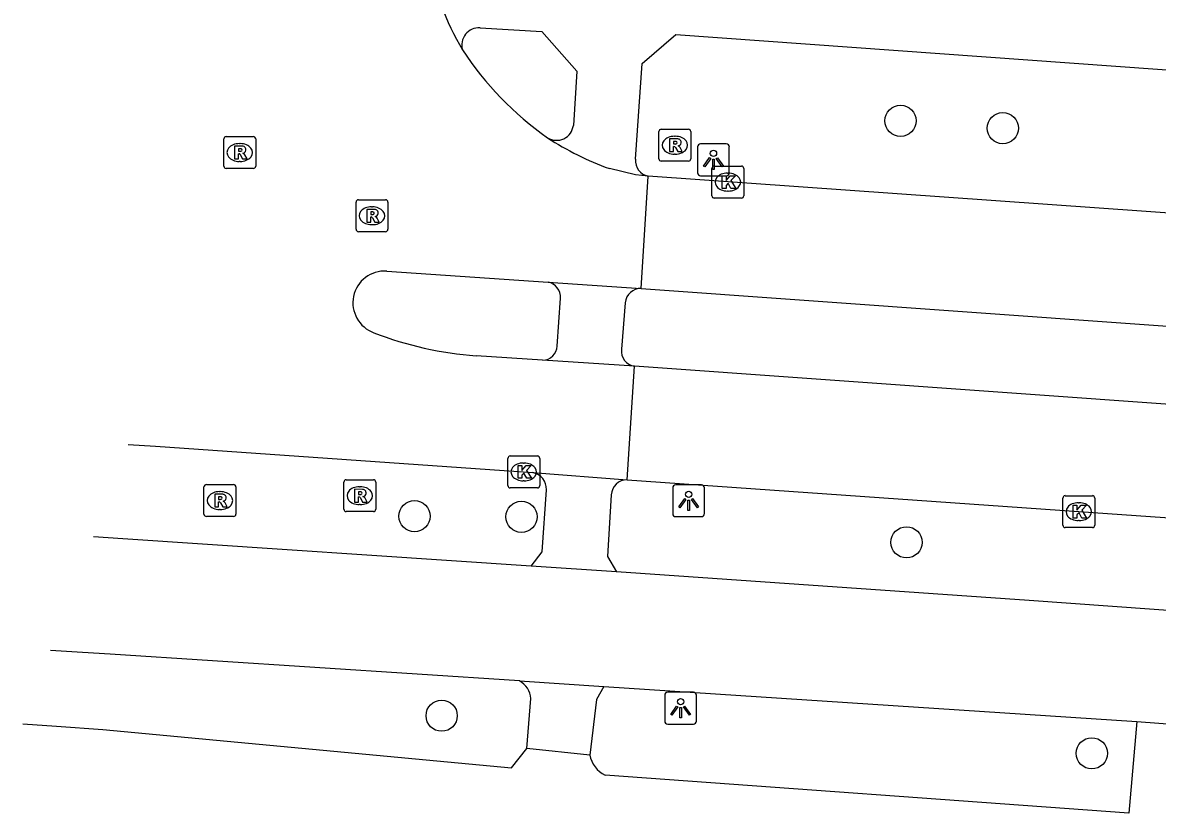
# Model space of a CAD drawing. Extents: x 155888 to 156864, y 383882 to 384671.
# Drawn here: x 155888.01 to 155923.61, y 383985.03 to 384009.82 of the extents above; entities that cross this region are included whole.
import ezdxf

# ---------------------------------------------------------------- set-up
doc = ezdxf.new("R2010")
doc.units = 0
for name, color, linetype in [('IMGEO_Boom', 7, 'Continuous'), ('IMGEO_Fietspad_gesloten', 7, 'Continuous'), ('IMGEO_Kolk', 7, 'Continuous'), ('IMGEO_Lichtpunt', 7, 'Continuous'), ('IMGEO_Rijbaan_lokaal_gesloten', 7, 'Continuous'), ('IMGEO_Rioolput', 7, 'Continuous'), ('IMGEO_Voetpad_gesloten', 7, 'Continuous'), ('IMGEO_Voetpad_open', 7, 'Continuous')]:
    doc.layers.add(name, color=color, linetype=linetype)

msp = doc.modelspace()

# ---------------------------------------------------------------- linework, layer by layer
at = {"layer": 'IMGEO_Boom'}
for centre in [(155915.551, 384006.742), (155918.758, 384006.511), (155900.305, 383994.347), (155903.659, 383994.328), (155915.74, 383993.527), (155901.157, 383988.092), (155921.549, 383986.913)]:
    msp.add_circle(centre, 0.489, dxfattribs=at)
at = {"layer": 'IMGEO_Fietspad_gesloten'}
for points in [[(155903.966, 383992.776), (155891.152, 383993.64), (155890.232, 383993.702)], [(155906.644, 383992.599), (155903.966, 383992.776)], [(155976.521, 383987.628), (155968.087, 383988.212), (155919.582, 383991.709), (155906.644, 383992.599)], [(155903.597, 383989.182), (155890.756, 383990.023), (155889.893, 383990.079), (155888.884, 383990.14)], [(155903.597, 383989.182), (155906.24, 383989.01)], [(155906.24, 383989.01), (155922.967, 383987.915)], [(155922.967, 383987.915), (155940.885, 383986.556)]]:
    msp.add_lwpolyline(points, dxfattribs=at)
at = {"layer": 'IMGEO_Kolk'}
for p, q in [((155909.709, 384005.321), (155910.561, 384005.321)), ((155909.634, 384004.395), (155909.634, 384005.247)), ((155910.122, 384005.101), (155910.147, 384005.101)), ((155910.635, 384005.247), (155910.635, 384004.395)), ((155910.561, 384004.321), (155909.709, 384004.321)), ((155910.145, 384004.541), (155910.12, 384004.541)), ((155903.231, 383995.308), (155903.231, 383996.16)), ((155903.306, 383996.234), (155904.158, 383996.234)), ((155903.719, 383996.014), (155903.744, 383996.014)), ((155904.232, 383996.16), (155904.232, 383995.308)), ((155903.742, 383995.454), (155903.717, 383995.454)), ((155904.158, 383995.234), (155903.306, 383995.234)), ((155920.717, 383994.99), (155921.569, 383994.99)), ((155920.642, 383994.064), (155920.642, 383994.916)), ((155921.13, 383994.77), (155921.155, 383994.77)), ((155921.643, 383994.916), (155921.643, 383994.064)), ((155921.569, 383993.99), (155920.717, 383993.99)), ((155921.153, 383994.21), (155921.128, 383994.21))]:
    msp.add_line(p, q, dxfattribs=at)
for points in [[(155909.709, 384005.321), (155910.561, 384005.321)], [(155909.634, 384004.395), (155909.634, 384005.247)], [(155909.955, 384005.021), (155910.078, 384005.021), (155910.078, 384004.87), (155910.208, 384005.021), (155910.372, 384005.021), (155910.226, 384004.87), (155910.379, 384004.621), (155910.227, 384004.621), (155910.142, 384004.785), (155910.078, 384004.718), (155910.078, 384004.621), (155909.955, 384004.621), (155909.955, 384005.021)], [(155910.635, 384005.247), (155910.635, 384004.395)], [(155910.561, 384004.321), (155909.709, 384004.321)], [(155903.231, 383995.308), (155903.231, 383996.16)], [(155903.306, 383996.234), (155904.158, 383996.234)], [(155904.232, 383996.16), (155904.232, 383995.308)], [(155903.552, 383995.934), (155903.675, 383995.934), (155903.675, 383995.783), (155903.805, 383995.934), (155903.969, 383995.934), (155903.823, 383995.783), (155903.976, 383995.534), (155903.824, 383995.534), (155903.739, 383995.698), (155903.675, 383995.631), (155903.675, 383995.534), (155903.552, 383995.534), (155903.552, 383995.934)], [(155904.158, 383995.234), (155903.306, 383995.234)], [(155920.717, 383994.99), (155921.569, 383994.99)], [(155920.642, 383994.064), (155920.642, 383994.916)], [(155920.963, 383994.69), (155921.086, 383994.69), (155921.086, 383994.539), (155921.216, 383994.69), (155921.38, 383994.69), (155921.234, 383994.539), (155921.387, 383994.29), (155921.235, 383994.29), (155921.15, 383994.454), (155921.086, 383994.387), (155921.086, 383994.29), (155920.963, 383994.29), (155920.963, 383994.69)], [(155921.643, 383994.916), (155921.643, 383994.064)], [(155921.569, 383993.99), (155920.717, 383993.99)]]:
    msp.add_lwpolyline(points, dxfattribs=at)
for centre, start, end in [((155909.711, 384005.245), 91.552, 178.448), ((155909.711, 384005.245), 91.552, 178.448), ((155910.559, 384005.245), 1.552, 88.448), ((155910.559, 384005.245), 1.552, 88.448), ((155909.711, 384004.397), 181.552, 268.448), ((155909.711, 384004.397), 181.552, 268.448), ((155910.559, 384004.397), 271.552, 358.448), ((155910.559, 384004.397), 271.552, 358.448), ((155903.308, 383996.158), 91.552, 178.448), ((155903.308, 383996.158), 91.552, 178.448), ((155904.156, 383996.158), 1.552, 88.448), ((155904.156, 383996.158), 1.552, 88.448), ((155903.308, 383995.31), 181.552, 268.448), ((155903.308, 383995.31), 181.552, 268.448), ((155904.156, 383995.31), 271.552, 358.448), ((155904.156, 383995.31), 271.552, 358.448), ((155920.719, 383994.914), 91.552, 178.448), ((155920.719, 383994.914), 91.552, 178.448), ((155921.567, 383994.914), 1.552, 88.448), ((155921.567, 383994.914), 1.552, 88.448), ((155920.719, 383994.066), 181.552, 268.448), ((155920.719, 383994.066), 181.552, 268.448), ((155921.567, 383994.066), 271.552, 358.448), ((155921.567, 383994.066), 271.552, 358.448)]:
    msp.add_arc(centre, 0.0765, start, end, dxfattribs=at)
for centre, major_axis, ratio, start_param, end_param in [((155910.121, 384004.821), (-0.387, 0.002), 0.722429, 4.712389, 7.853982), ((155910.146, 384004.821), (-0.39, 0.002), 0.717154, 1.570796, 4.712389), ((155903.718, 383995.734), (-0.387, 0.002), 0.722429, 4.712389, 7.853982), ((155903.743, 383995.734), (-0.39, 0.002), 0.717154, 1.570796, 4.712389), ((155921.129, 383994.49), (-0.387, 0.002), 0.722429, 4.712389, 7.853982), ((155921.154, 383994.49), (-0.39, 0.002), 0.717154, 1.570796, 4.712389)]:
    msp.add_ellipse(centre, major_axis=major_axis, ratio=ratio, start_param=start_param, end_param=end_param, dxfattribs=at)
at = {"layer": 'IMGEO_Lichtpunt'}
for p, q in [((155910.086, 384006.018), (155909.278, 384006.018)), ((155910.086, 384006.018), (155909.278, 384006.018)), ((155909.184, 384005.923), (155909.184, 384005.116)), ((155909.184, 384005.923), (155909.184, 384005.116)), ((155910.18, 384005.116), (155910.18, 384005.923)), ((155910.18, 384005.116), (155910.18, 384005.923)), ((155909.278, 384005.022), (155910.086, 384005.022)), ((155909.278, 384005.022), (155910.086, 384005.022)), ((155909.308, 383995.33), (155908.5, 383995.33)), ((155909.308, 383995.33), (155908.5, 383995.33)), ((155908.406, 383995.235), (155908.406, 383994.428)), ((155908.406, 383995.235), (155908.406, 383994.428)), ((155909.402, 383994.428), (155909.402, 383995.235)), ((155909.402, 383994.428), (155909.402, 383995.235)), ((155908.5, 383994.334), (155909.308, 383994.334)), ((155908.5, 383994.334), (155909.308, 383994.334)), ((155908.154, 383988.732), (155908.154, 383987.925)), ((155908.154, 383988.732), (155908.154, 383987.925)), ((155909.056, 383988.827), (155908.248, 383988.827)), ((155909.056, 383988.827), (155908.248, 383988.827)), ((155909.15, 383987.925), (155909.15, 383988.732)), ((155909.15, 383987.925), (155909.15, 383988.732)), ((155908.248, 383987.831), (155909.056, 383987.831)), ((155908.248, 383987.831), (155909.056, 383987.831))]:
    msp.add_line(p, q, dxfattribs=at)
for points in [[(155909.558, 384005.587), (155909.597, 384005.559), (155909.409, 384005.297), (155909.371, 384005.324), (155909.558, 384005.587)], [(155909.66, 384005.539), (155909.707, 384005.539), (155909.707, 384005.217), (155909.66, 384005.217), (155909.66, 384005.539)], [(155909.77, 384005.559), (155909.808, 384005.586), (155909.995, 384005.324), (155909.956, 384005.296), (155909.77, 384005.559)], [(155908.78, 383994.899), (155908.819, 383994.871), (155908.631, 383994.609), (155908.593, 383994.636), (155908.78, 383994.899)], [(155908.882, 383994.851), (155908.929, 383994.851), (155908.929, 383994.529), (155908.882, 383994.529), (155908.882, 383994.851)], [(155908.992, 383994.871), (155909.03, 383994.898), (155909.217, 383994.636), (155909.178, 383994.608), (155908.992, 383994.871)], [(155908.528, 383988.396), (155908.567, 383988.368), (155908.379, 383988.106), (155908.341, 383988.133), (155908.528, 383988.396)], [(155908.63, 383988.348), (155908.677, 383988.348), (155908.677, 383988.026), (155908.63, 383988.026), (155908.63, 383988.348)], [(155908.74, 383988.368), (155908.778, 383988.395), (155908.965, 383988.133), (155908.926, 383988.105), (155908.74, 383988.368)]]:
    msp.add_lwpolyline(points, dxfattribs=at)
for centre in [(155909.683, 384005.721), (155908.905, 383995.033), (155908.653, 383988.53)]:
    msp.add_circle(centre, 0.0994, dxfattribs=at)
for centre, start, end in [((155909.278, 384005.923), 90, 180), ((155909.278, 384005.923), 90, 180), ((155910.086, 384005.923), 0, 90), ((155910.086, 384005.923), 0, 90), ((155909.278, 384005.116), 180, 270), ((155909.278, 384005.116), 180, 270), ((155910.086, 384005.116), 270, 0), ((155910.086, 384005.116), 270, 360), ((155908.5, 383995.235), 90, 180), ((155908.5, 383995.235), 90, 180), ((155909.308, 383995.235), 0, 90), ((155909.308, 383995.235), 0, 90), ((155908.5, 383994.428), 180, 270), ((155908.5, 383994.428), 180, 270), ((155909.308, 383994.428), 270, 0), ((155909.308, 383994.428), 270, 360), ((155908.248, 383988.732), 90, 180), ((155908.248, 383988.732), 90, 180), ((155909.056, 383988.732), 0, 90), ((155909.056, 383988.732), 0, 90), ((155908.248, 383987.925), 180, 270), ((155908.248, 383987.925), 180, 270), ((155909.056, 383987.925), 270, 0), ((155909.056, 383987.925), 270, 360)]:
    msp.add_arc(centre, 0.0946, start, end, dxfattribs=at)
at = {"layer": 'IMGEO_Rijbaan_lokaal_gesloten'}
for points in [[(155907.635, 384005.008), (155907.234, 384005.051), (155906.418, 384005.242)], [(155907.415, 384001.489), (155907.635, 384005.008)], [(155969.229, 384001.128), (155965.204, 384001.136), (155959.209, 384001.347), (155907.635, 384005.008)], [(155899.432, 384002.029), (155904.493, 384001.682)], [(155904.493, 384001.682), (155907.415, 384001.489)], [(155907.415, 384001.489), (155928.159, 384000), (155977.146, 383996.601)], [(155904.323, 383999.239), (155902.239, 383999.374)], [(155907.21, 383999.047), (155904.323, 383999.239)], [(155906.98, 383995.491), (155907.21, 383999.047)], [(155976.91, 383994.065), (155907.21, 383999.047)], [(155891.328, 383996.597), (155892.177, 383996.538), (155904.012, 383995.714)], [(155904.012, 383995.714), (155906.98, 383995.491)], [(155906.98, 383995.491), (155921.143, 383994.492), (155945.563, 383992.793), (155969.963, 383991.058), (155973.101, 383990.752), (155974.199, 383990.597), (155976.242, 383990.317)]]:
    msp.add_lwpolyline(points, dxfattribs=at)
for centre, radius, start, end in [((155909.986, 384013.746), 9.473, 191.6126, 210.3101), ((155910.297, 384014.527), 10.149, 213.2318, 235.0145), ((155909.634, 384014.1), 9.424, 236.8267, 250.0432), ((155899.368, 384001.036), 0.995, 86.2899, 250.2351), ((155903.035, 384010.356), 11.011, 248.6763, 265.8542)]:
    msp.add_arc(centre, radius, start, end, dxfattribs=at)
at = {"layer": 'IMGEO_Rioolput'}
for p, q in [((155907.971, 384005.551), (155907.971, 384006.403)), ((155908.046, 384006.477), (155908.898, 384006.477)), ((155908.972, 384006.403), (155908.972, 384005.551)), ((155894.322, 384005.322), (155894.322, 384006.174)), ((155894.397, 384006.248), (155895.249, 384006.248)), ((155894.81, 384006.028), (155894.835, 384006.028)), ((155895.323, 384006.174), (155895.323, 384005.322)), ((155908.459, 384006.257), (155908.484, 384006.257)), ((155908.482, 384005.697), (155908.457, 384005.697)), ((155894.833, 384005.468), (155894.808, 384005.468)), ((155908.898, 384005.477), (155908.046, 384005.477)), ((155895.249, 384005.248), (155894.397, 384005.248)), ((155898.546, 384004.266), (155899.398, 384004.266)), ((155898.471, 384003.34), (155898.471, 384004.192)), ((155898.959, 384004.046), (155898.984, 384004.046)), ((155899.472, 384004.192), (155899.472, 384003.34)), ((155898.982, 384003.486), (155898.957, 384003.486)), ((155899.398, 384003.266), (155898.546, 384003.266)), ((155893.775, 383995.337), (155894.627, 383995.337)), ((155898.088, 383994.564), (155898.088, 383995.416)), ((155898.163, 383995.49), (155899.015, 383995.49)), ((155899.089, 383995.416), (155899.089, 383994.564)), ((155893.7, 383994.411), (155893.7, 383995.263)), ((155894.188, 383995.117), (155894.213, 383995.117)), ((155894.701, 383995.263), (155894.701, 383994.411)), ((155898.576, 383995.27), (155898.601, 383995.27)), ((155898.599, 383994.71), (155898.574, 383994.71)), ((155894.627, 383994.337), (155893.775, 383994.337)), ((155894.211, 383994.557), (155894.186, 383994.557)), ((155899.015, 383994.49), (155898.163, 383994.49))]:
    msp.add_line(p, q, dxfattribs=at)
for points in [[(155907.971, 384005.551), (155907.971, 384006.403)], [(155908.046, 384006.477), (155908.898, 384006.477)], [(155908.972, 384006.403), (155908.972, 384005.551)], [(155894.322, 384005.322), (155894.322, 384006.174)], [(155894.397, 384006.248), (155895.249, 384006.248)], [(155895.323, 384006.174), (155895.323, 384005.322)], [(155908.56, 384006.175), (155908.308, 384006.177), (155908.308, 384005.777)], [(155908.486, 384006.096), (155908.432, 384006.096), (155908.432, 384006.015)], [(155908.432, 384006.015), (155908.484, 384006.015)], [(155894.911, 384005.946), (155894.659, 384005.948), (155894.659, 384005.548)], [(155894.659, 384005.548), (155894.783, 384005.548), (155894.783, 384005.71), (155894.794, 384005.71)], [(155894.837, 384005.867), (155894.783, 384005.867), (155894.783, 384005.786)], [(155894.783, 384005.786), (155894.835, 384005.786)], [(155894.841, 384005.681), (155894.912, 384005.548), (155895.052, 384005.548), (155894.987, 384005.674)], [(155908.308, 384005.777), (155908.432, 384005.777), (155908.432, 384005.939), (155908.443, 384005.939)], [(155908.49, 384005.91), (155908.561, 384005.777), (155908.701, 384005.777), (155908.636, 384005.903)], [(155908.898, 384005.477), (155908.046, 384005.477)], [(155895.249, 384005.248), (155894.397, 384005.248)], [(155898.546, 384004.266), (155899.398, 384004.266)], [(155898.471, 384003.34), (155898.471, 384004.192)], [(155899.06, 384003.964), (155898.808, 384003.966), (155898.808, 384003.566)], [(155898.986, 384003.885), (155898.932, 384003.885), (155898.932, 384003.804)], [(155899.472, 384004.192), (155899.472, 384003.34)], [(155898.808, 384003.566), (155898.932, 384003.566), (155898.932, 384003.728), (155898.943, 384003.728)], [(155898.932, 384003.804), (155898.984, 384003.804)], [(155898.99, 384003.699), (155899.061, 384003.566), (155899.201, 384003.566), (155899.136, 384003.692)], [(155899.398, 384003.266), (155898.546, 384003.266)], [(155893.775, 383995.337), (155894.627, 383995.337)], [(155898.088, 383994.564), (155898.088, 383995.416)], [(155898.163, 383995.49), (155899.015, 383995.49)], [(155899.089, 383995.416), (155899.089, 383994.564)], [(155893.7, 383994.411), (155893.7, 383995.263)], [(155894.289, 383995.035), (155894.037, 383995.037), (155894.037, 383994.637)], [(155894.215, 383994.956), (155894.161, 383994.956), (155894.161, 383994.875)], [(155894.701, 383995.263), (155894.701, 383994.411)], [(155898.677, 383995.188), (155898.425, 383995.19), (155898.425, 383994.79)], [(155898.425, 383994.79), (155898.549, 383994.79), (155898.549, 383994.952), (155898.56, 383994.952)], [(155898.603, 383995.109), (155898.549, 383995.109), (155898.549, 383995.028)], [(155898.549, 383995.028), (155898.601, 383995.028)], [(155894.037, 383994.637), (155894.161, 383994.637), (155894.161, 383994.799), (155894.172, 383994.799)], [(155894.161, 383994.875), (155894.213, 383994.875)], [(155894.219, 383994.77), (155894.29, 383994.637), (155894.43, 383994.637), (155894.365, 383994.763)], [(155898.607, 383994.923), (155898.678, 383994.79), (155898.818, 383994.79), (155898.753, 383994.916)], [(155894.627, 383994.337), (155893.775, 383994.337)], [(155899.015, 383994.49), (155898.163, 383994.49)]]:
    msp.add_lwpolyline(points, dxfattribs=at)
for centre, radius, start, end in [((155908.048, 384006.401), 0.0765, 91.552, 178.448), ((155908.048, 384006.401), 0.0765, 91.552, 178.448), ((155908.896, 384006.401), 0.0765, 1.552, 88.448), ((155908.896, 384006.401), 0.0765, 1.552, 88.448), ((155894.399, 384006.172), 0.0765, 91.552, 178.448), ((155894.399, 384006.172), 0.0765, 91.552, 178.448), ((155895.247, 384006.172), 0.0765, 1.552, 88.448), ((155895.247, 384006.172), 0.0765, 1.552, 88.448), ((155908.468, 384006.204), 0.19, 274.7715, 282.9687), ((155908.492, 384006), 0.0964, 77.0061, 93.1865), ((155908.506, 384006.057), 0.0378, 276.6634, 79.6772), ((155908.559, 384006.065), 0.109, 350.3612, 89.416), ((155908.557, 384006.065), 0.112, 277.5842, 350.9817), ((155894.793, 384005.657), 0.0533, 26.0293, 88.6989), ((155894.819, 384005.975), 0.19, 274.7715, 282.9687), ((155894.843, 384005.771), 0.0964, 77.0061, 93.1865), ((155894.857, 384005.828), 0.0378, 276.6634, 79.6772), ((155894.91, 384005.836), 0.109, 350.3612, 89.416), ((155894.908, 384005.836), 0.112, 277.5842, 350.9817), ((155894.892, 384005.621), 0.108, 29.5134, 73.7905), ((155908.442, 384005.886), 0.0533, 26.0293, 88.6989), ((155908.541, 384005.85), 0.108, 29.5134, 73.7905), ((155894.399, 384005.324), 0.0765, 181.552, 268.448), ((155894.399, 384005.324), 0.0765, 181.552, 268.448), ((155895.247, 384005.324), 0.0765, 271.552, 358.448), ((155895.247, 384005.324), 0.0765, 271.552, 358.448), ((155908.048, 384005.553), 0.0765, 181.552, 268.448), ((155908.048, 384005.553), 0.0765, 181.552, 268.448), ((155908.896, 384005.553), 0.0765, 271.552, 358.448), ((155908.896, 384005.553), 0.0765, 271.552, 358.448), ((155898.548, 384004.19), 0.0765, 91.552, 178.448), ((155898.548, 384004.19), 0.0765, 91.552, 178.448), ((155899.396, 384004.19), 0.0765, 1.552, 88.448), ((155899.396, 384004.19), 0.0765, 1.552, 88.448), ((155898.992, 384003.789), 0.0964, 77.0061, 93.1865), ((155899.006, 384003.846), 0.0378, 276.6634, 79.6772), ((155899.059, 384003.854), 0.109, 350.3612, 89.416), ((155898.942, 384003.675), 0.0533, 26.0293, 88.6989), ((155898.968, 384003.993), 0.19, 274.7715, 282.9687), ((155899.057, 384003.854), 0.112, 277.5842, 350.9817), ((155899.041, 384003.639), 0.108, 29.5134, 73.7905), ((155898.548, 384003.342), 0.0765, 181.552, 268.448), ((155898.548, 384003.342), 0.0765, 181.552, 268.448), ((155899.396, 384003.342), 0.0765, 271.552, 358.448), ((155899.396, 384003.342), 0.0765, 271.552, 358.448), ((155893.777, 383995.261), 0.0765, 91.552, 178.448), ((155893.777, 383995.261), 0.0765, 91.552, 178.448), ((155894.625, 383995.261), 0.0765, 1.552, 88.448), ((155894.625, 383995.261), 0.0765, 1.552, 88.448), ((155898.165, 383995.414), 0.0765, 91.552, 178.448), ((155898.165, 383995.414), 0.0765, 91.552, 178.448), ((155899.013, 383995.414), 0.0765, 1.552, 88.448), ((155899.013, 383995.414), 0.0765, 1.552, 88.448), ((155894.221, 383994.86), 0.0964, 77.0061, 93.1865), ((155894.235, 383994.917), 0.0378, 276.6634, 79.6772), ((155894.288, 383994.925), 0.109, 350.3612, 89.416), ((155898.559, 383994.899), 0.0533, 26.0293, 88.6989), ((155898.585, 383995.217), 0.19, 274.7715, 282.9687), ((155898.609, 383995.013), 0.0964, 77.0061, 93.1865), ((155898.623, 383995.07), 0.0378, 276.6634, 79.6772), ((155898.676, 383995.078), 0.109, 350.3612, 89.416), ((155898.674, 383995.078), 0.112, 277.5842, 350.9817), ((155898.658, 383994.863), 0.108, 29.5134, 73.7905), ((155894.171, 383994.746), 0.0533, 26.0293, 88.6989), ((155894.197, 383995.064), 0.19, 274.7715, 282.9687), ((155894.286, 383994.925), 0.112, 277.5842, 350.9817), ((155894.27, 383994.71), 0.108, 29.5134, 73.7905), ((155893.777, 383994.413), 0.0765, 181.552, 268.448), ((155893.777, 383994.413), 0.0765, 181.552, 268.448), ((155894.625, 383994.413), 0.0765, 271.552, 358.448), ((155894.625, 383994.413), 0.0765, 271.552, 358.448), ((155898.165, 383994.566), 0.0765, 181.552, 268.448), ((155898.165, 383994.566), 0.0765, 181.552, 268.448), ((155899.013, 383994.566), 0.0765, 271.552, 358.448), ((155899.013, 383994.566), 0.0765, 271.552, 358.448)]:
    msp.add_arc(centre, radius, start, end, dxfattribs=at)
for centre, major_axis, ratio, start_param, end_param in [((155894.809, 384005.748), (-0.387, 0.002), 0.722429, 4.712389, 7.853982), ((155894.834, 384005.748), (-0.39, 0.002), 0.717154, 1.570796, 4.712389), ((155908.458, 384005.977), (-0.387, 0.002), 0.722429, 4.712389, 7.853982), ((155908.483, 384005.977), (-0.39, 0.002), 0.717154, 1.570796, 4.712389), ((155898.958, 384003.766), (-0.387, 0.002), 0.722429, 4.712389, 7.853982), ((155898.983, 384003.766), (-0.39, 0.002), 0.717154, 1.570796, 4.712389), ((155894.187, 383994.837), (-0.387, 0.002), 0.722429, 4.712389, 7.853982), ((155894.212, 383994.837), (-0.39, 0.002), 0.717154, 1.570796, 4.712389), ((155898.575, 383994.99), (-0.387, 0.002), 0.722429, 4.712389, 7.853982), ((155898.6, 383994.99), (-0.39, 0.002), 0.717154, 1.570796, 4.712389)]:
    msp.add_ellipse(centre, major_axis=major_axis, ratio=ratio, start_param=start_param, end_param=end_param, dxfattribs=at)
at = {"layer": 'IMGEO_Voetpad_gesloten'}
for points in [[(155888.014, 383987.841), (155889.074, 383987.763), (155890.529, 383987.655), (155903.35, 383986.46), (155903.828, 383987.069)], [(155922.967, 383987.915), (155922.716, 383985.033), (155906.284, 383986.228)], [(155905.805, 383986.859), (155903.828, 383987.069)]]:
    msp.add_lwpolyline(points, dxfattribs=at)
msp.add_arc((155906.686, 383987.031), 0.898, 191.0236, 243.3815, dxfattribs=at)
at = {"layer": 'IMGEO_Voetpad_open'}
for points in [[(155902.362, 384009.657), (155904.304, 384009.538), (155905.394, 384008.296), (155905.287, 384006.599)], [(155907.236, 384005.535), (155907.441, 384008.541), (155908.497, 384009.449), (155977.371, 384004.494), (155977.196, 384001.584)], [(155904.779, 383999.682), (155904.886, 384001.181)], [(155906.917, 384001.04), (155906.8, 383999.579)], [(155903.966, 383992.776), (155904.308, 383993.228), (155904.443, 383995.178)], [(155906.476, 383995.014), (155906.356, 383993.087), (155906.644, 383992.599)], [(155906.24, 383989.01), (155906.017, 383988.598), (155905.805, 383986.859)], [(155903.828, 383987.069), (155903.955, 383988.627)]]:
    msp.add_lwpolyline(points, dxfattribs=at)
for centre, radius, start, end in [((155902.329, 384009.116), 0.542, 86.5224, 196.1176), ((155904.763, 384006.656), 0.527, 237.3188, 353.8111), ((155907.719, 384005.486), 0.485, 174.2161, 260.0438), ((155904.408, 384001.211), 0.479, 356.4544, 79.7691), ((155907.405, 384000.999), 0.49, 88.8343, 175.2417), ((155904.32, 383999.699), 0.46, 270.4153, 357.9278), ((155907.271, 383999.518), 0.475, 172.647, 262.5942), ((155903.921, 383995.199), 0.523, 357.6565, 79.9493), ((155906.985, 383994.981), 0.51, 90.5721, 176.2748), ((155903.268, 383988.577), 0.689, 4.1733, 61.4744)]:
    msp.add_arc(centre, radius, start, end, dxfattribs=at)

doc.saveas('drawing.dxf')
